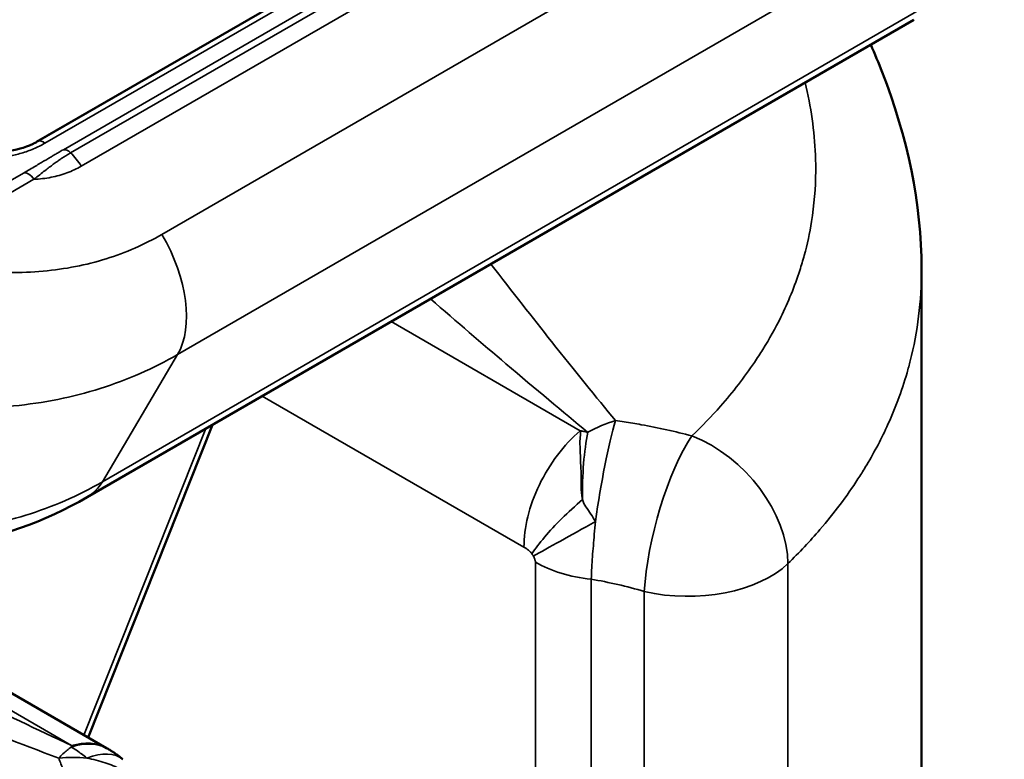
# Model space of a CAD drawing. Header units: millimetres. Extents: x 0 to 14369, y -869 to 2970.
# Tile 686 of 787: x 3664 to 3672, y 1800 to 1806. Entities that reach past the tile are written whole.
import ezdxf

# ---------------------------------------------------------------- set-up
doc = ezdxf.new("R2010")
doc.units = ezdxf.units.MM
doc.header["$LTSCALE"] = 10
doc.layers.add('Sichtbar (ISO)', color=7, linetype='Continuous', lineweight=50)
doc.layers.add('Sichtbar schmal (ISO)', color=7, linetype='Continuous', lineweight=35)

msp = doc.modelspace()

# ---------------------------------------------------------------- linework, layer by layer
at = {"layer": 'Sichtbar (ISO)'}
for p, q in [((3671.693, 1809.5099), (3663.9169, 1805.0204)), ((3671.4197, 1806.0659), (3664.3486, 1801.9834)), ((3671.4853, 1803.9329), (3671.4853, 1799.0127)), ((3664.357, 1799.9294), (3665.4217, 1802.6029)), ((3664.5154, 1799.838), (3661.3308, 1801.6766))]:
    msp.add_line(p, q, dxfattribs=at)
for centre, major_axis, ratio, start_param, end_param in [((3670.9197, 1806.9319), (0.5, -0.866), 0.57735, 0, 0.000015), ((3664.1148, 1804.6728), (-0.2, 0.3464), 0.577352, 6.28318, 6.283288), ((3663.8486, 1802.8495), (0.5, -0.8661), 0.57735, 6.283172, 6.283185), ((3664.0726, 1799.0547), (0.4548, 0.7762), 0.572844, 6.283006, 6.283027)]:
    msp.add_ellipse(centre, major_axis=major_axis, ratio=ratio, start_param=start_param, end_param=end_param, dxfattribs=at)
for points, knots in [([(3671.0504, 1805.8526), (3671.085, 1805.7744), (3671.1177, 1805.696), (3671.3649, 1805.0641), (3671.4851, 1804.4927), (3671.4853, 1803.9341)], [0.2428829, 0.2428829, 0.2428829, 0.2428829, 0.2744221, 0.2744221, 0.4969159, 0.4969159, 0.4969159, 0.4969159]), ([(3663.1343, 1805.108), (3663.1807, 1805.0824), (3663.2188, 1805.0484), (3663.3182, 1804.9861), (3663.3827, 1804.9589), (3663.5091, 1804.9359), (3663.5695, 1804.9338), (3663.7083, 1804.9446), (3663.7879, 1804.963), (3663.8628, 1804.9936), (3663.8696, 1804.9965), (3663.8762, 1804.9994)], [0, 0, 0, 0, 0.02314493, 0.02314493, 0.04747547, 0.04747547, 0.0673466, 0.0673466, 0.09410907, 0.09410907, 0.09681251, 0.09681251, 0.09681251, 0.09681251]), ([(3664.3486, 1801.9834), (3663.9868, 1801.7745), (3663.5834, 1801.6312), (3662.756, 1801.4915), (3662.3231, 1801.4931), (3661.4292, 1801.6265), (3660.9583, 1801.7715), (3660.0111, 1802.1916), (3659.5243, 1802.4832), (3658.6757, 1803.1155), (3658.2967, 1803.4551), (3657.9678, 1803.807)], [0, 0, 0, 0, 0.1403151, 0.1403151, 0.2810465, 0.2810465, 0.4352171, 0.4352171, 0.6026803, 0.6026803, 0.7526792, 0.7526792, 0.7526792, 0.7526792]), ([(3664.5275, 1799.8309), (3664.5371, 1799.8253), (3664.5465, 1799.8195), (3664.5647, 1799.808), (3664.5736, 1799.8022), (3664.5909, 1799.7905), (3664.5994, 1799.7846), (3664.6158, 1799.7727), (3664.6239, 1799.7667), (3664.6395, 1799.7546), (3664.6472, 1799.7486), (3664.6547, 1799.7425)], [4.7201638, 4.7201638, 4.7201638, 4.7201638, 4.7593371, 4.7593371, 4.7985104, 4.7985104, 4.8376837, 4.8376837, 4.876857, 4.876857, 4.9160304, 4.9160304, 4.9160304, 4.9160304])]:
    msp.add_open_spline(points, degree=3, knots=knots, dxfattribs=at)
for points in [[(3663.8762, 1804.9994), (3663.8895, 1805.0054), (3663.9024, 1805.012), (3663.9147, 1805.0192)], [(3671.4853, 1803.9341), (3671.4853, 1803.9337), (3671.4853, 1803.9333), (3671.4853, 1803.9328)], [(3664.5154, 1799.838), (3664.5194, 1799.8356), (3664.5234, 1799.8333), (3664.5275, 1799.8309)]]:
    msp.add_open_spline(points, degree=3, dxfattribs=at)
at = {"layer": 'Sichtbar schmal (ISO)'}
for p, q in [((3671.7062, 1809.5166), (3663.928, 1805.0259)), ((3671.7665, 1809.5006), (3663.9883, 1805.0098)), ((3664.1456, 1804.9546), (3671.9237, 1809.4453)), ((3664.2076, 1804.9276), (3671.9858, 1809.4184)), ((3672.0772, 1809.3048), (3664.2991, 1804.8142)), ((3664.989, 1804.2307), (3672.1023, 1808.338)), ((3665.122, 1803.203), (3672.193, 1807.2855)), ((3671.5499, 1806.1977), (3664.4788, 1802.1152)), ((3662.663, 1804.0954), (3663.8057, 1804.7551)), ((3662.7504, 1804.0415), (3663.8932, 1804.7012)), ((3666.9484, 1803.4844), (3668.565, 1802.5509)), ((3665.122, 1803.203), (3664.4788, 1802.1152)), ((3665.8463, 1802.8481), (3668.0851, 1801.5556)), ((3664.3209, 1799.9502), (3665.3641, 1802.5697)), ((3668.6302, 1802.539), (3668.6304, 1802.5389)), ((3664.2161, 1799.8595), (3660.6971, 1801.8912)), ((3668.1836, 1801.427), (3668.1855, 1794.9863)), ((3670.3427, 1752.4472), (3670.3427, 1801.4158)), ((3668.6588, 1801.2831), (3668.6616, 1794.8424)), ((3669.1142, 1801.177), (3669.1142, 1752.2084))]:
    msp.add_line(p, q, dxfattribs=at)
for centre, major_axis, ratio, start_param, end_param in [((3664.1148, 1804.6728), (-0.2, 0.3464), 0.577352, 6.218977, 6.28318), ((3663.9747, 1804.9376), (-0.05, 0.0866), 0.577365, 5.303742, 6.218931), ((3664.1844, 1804.8639), (-0.05, 0.0866), 0.57735, 5.163387, 6.078608), ((3664.1147, 1804.6728), (-0.2, 0.3464), 0.577349, 4.788254, 5.163275), ((3663.8476, 1804.6652), (-0.05, 0.0866), 0.577415, 4.796956, 6.131191), ((3664.4918, 1803.9372), (0.5, -0.866), 0.57735, 0.314614, 1.576408), ((3670.2021, 1802.8532), (-2.3526, -4.0748), 0.57735, 4.881846, 4.881848), ((3670.1993, 1802.8538), (2.3502, 4.0706), 0.57735, 1.740253, 1.740255), ((3668.8127, 1801.856), (-0.7617, -0.648), 0.670242, 4.131526, 4.403984), ((3668.8127, 1801.856), (-0.1522, -0.9884), 0.103813, 3.815184, 4.810014), ((3669.4855, 1801.7131), (0.2624, 0.965), 0.275968, 0.681969, 2.232822), ((3669.4855, 1801.7131), (0.7001, -0.7141), 0.69274, 0.622535, 2.144156), ((3663.8486, 1802.8494), (0.5, -0.866), 0.57735, 0, 0.314614), ((3668.801, 1801.848), (-0.7834, -0.4431), 0.012504, 0.615535, 1.428726), ((3668.8219, 1801.7933), (-0.9, 0), 0.57735, 0.782408, 1.3883), ((3669.4855, 1801.7131), (-1, 0), 0.57735, 1.190361, 2.600548), ((3664.0723, 1799.0545), (0.4552, 0.7764), 0.572844, 0.000021, 0.576802), ((3664.0654, 1799.0585), (0.45, 0.7794), 0.57735, 6.283176, 6.829469), ((3664.0568, 1798.9664), (0.9355, 0.3532), 0.758507, 0.990296, 1.240696), ((3664.0857, 1799.0451), (0.5689, 0.6974), 0.448659, 6.283184, 6.938891)]:
    msp.add_ellipse(centre, major_axis=major_axis, ratio=ratio, start_param=start_param, end_param=end_param, dxfattribs=at)
for points, knots in [([(3669.5214, 1802.5079), (3669.6082, 1802.591), (3669.6892, 1802.6753), (3669.7647, 1802.7609), (3669.8727, 1802.8833), (3669.9696, 1803.0082), (3670.0559, 1803.1358), (3670.0808, 1803.1727), (3670.1049, 1803.2099), (3670.1281, 1803.2473), (3670.1841, 1803.3374), (3670.235, 1803.4289), (3670.2808, 1803.5216), (3670.3455, 1803.6527), (3670.4, 1803.7865), (3670.444, 1803.9228), (3670.4576, 1803.9651), (3670.4703, 1804.0076), (3670.4819, 1804.0505), (3670.5078, 1804.1458), (3670.5286, 1804.2423), (3670.5443, 1804.3398), (3670.5671, 1804.4813), (3670.5791, 1804.6248), (3670.5801, 1804.7696), (3670.5805, 1804.8163), (3670.5797, 1804.8631), (3670.5777, 1804.91), (3670.5735, 1805.0124), (3670.5639, 1805.1152), (3670.5491, 1805.2185), (3670.5343, 1805.3214), (3670.5143, 1805.4248), (3670.4894, 1805.5287)], [0.0000002, 0.0000002, 0.0000002, 0.0000002, 0.0585991, 0.0585991, 0.0585991, 0.1424062, 0.1424062, 0.1424062, 0.1666667, 0.1666667, 0.1666667, 0.2250938, 0.2250938, 0.2250938, 0.3076856, 0.3076856, 0.3076856, 0.3333333, 0.3333333, 0.3333333, 0.3904236, 0.3904236, 0.3904236, 0.4732793, 0.4732793, 0.4732793, 0.5, 0.5, 0.5, 0.558283, 0.558283, 0.558283, 0.6163179, 0.6163179, 0.6163179, 0.6163179]), ([(3658.5987, 1805.1087), (3658.7879, 1804.9004), (3658.9917, 1804.7), (3659.2043, 1804.5123), (3659.4169, 1804.3245), (3659.6379, 1804.1491), (3659.8707, 1803.9837), (3660.1035, 1803.8183), (3660.3484, 1803.6634), (3660.5996, 1803.5241), (3660.8507, 1803.3848), (3661.1081, 1803.2611), (3661.3696, 1803.1554), (3661.631, 1803.0497), (3661.8966, 1802.9622), (3662.1588, 1802.8964), (3662.4211, 1802.8305), (3662.6801, 1802.7856), (3662.9405, 1802.7625), (3663.2009, 1802.7395), (3663.4625, 1802.7388), (3663.7187, 1802.7636), (3663.9748, 1802.7884), (3664.2255, 1802.8389), (3664.4609, 1802.913), (3664.6963, 1802.9872), (3664.9169, 1803.0846), (3665.122, 1803.203)], [0, 0, 0, 0, 0.1111111, 0.1111111, 0.1111111, 0.2222222, 0.2222222, 0.2222222, 0.3333333, 0.3333333, 0.3333333, 0.4444444, 0.4444444, 0.4444444, 0.5555556, 0.5555556, 0.5555556, 0.6666667, 0.6666667, 0.6666667, 0.7777778, 0.7777778, 0.7777778, 0.8888889, 0.8888889, 0.8888889, 1, 1, 1, 1]), ([(3663.9883, 1805.0098), (3663.9573, 1804.9919), (3663.9248, 1804.9759), (3663.891, 1804.9617), (3663.8571, 1804.9474), (3663.8218, 1804.9349), (3663.7866, 1804.9244), (3663.7513, 1804.9139), (3663.7161, 1804.9054), (3663.6829, 1804.8991), (3663.6497, 1804.8927), (3663.6187, 1804.8885), (3663.5893, 1804.8859), (3663.5599, 1804.8832), (3663.5322, 1804.8822), (3663.5062, 1804.8825), (3663.4801, 1804.8828), (3663.4557, 1804.8844), (3663.433, 1804.8872), (3663.4104, 1804.8899), (3663.3895, 1804.8936), (3663.3705, 1804.8979), (3663.3515, 1804.9023), (3663.3343, 1804.9072), (3663.3183, 1804.9125), (3663.3023, 1804.9178), (3663.2875, 1804.9234), (3663.2732, 1804.9292), (3663.2589, 1804.9351), (3663.2453, 1804.9412), (3663.2321, 1804.9471), (3663.219, 1804.953), (3663.2065, 1804.9587), (3663.1945, 1804.9636), (3663.1825, 1804.9685), (3663.171, 1804.9727), (3663.1601, 1804.9757), (3663.1491, 1804.9788), (3663.1386, 1804.9809), (3663.1277, 1804.9818), (3663.1169, 1804.9828), (3663.1058, 1804.9828), (3663.0937, 1804.9814), (3663.0816, 1804.9799), (3663.0686, 1804.9772), (3663.0543, 1804.9728), (3663.04, 1804.9684), (3663.0245, 1804.9624), (3663.0075, 1804.9545), (3662.9904, 1804.9467), (3662.9719, 1804.9371), (3662.9514, 1804.9253)], [0, 0, 0, 0, 0.0588235, 0.0588235, 0.0588235, 0.1176471, 0.1176471, 0.1176471, 0.1764706, 0.1764706, 0.1764706, 0.2352941, 0.2352941, 0.2352941, 0.2941176, 0.2941176, 0.2941176, 0.3529412, 0.3529412, 0.3529412, 0.4117647, 0.4117647, 0.4117647, 0.4705882, 0.4705882, 0.4705882, 0.5294118, 0.5294118, 0.5294118, 0.5882353, 0.5882353, 0.5882353, 0.6470588, 0.6470588, 0.6470588, 0.7058824, 0.7058824, 0.7058824, 0.7647059, 0.7647059, 0.7647059, 0.8235294, 0.8235294, 0.8235294, 0.8823529, 0.8823529, 0.8823529, 0.9411765, 0.9411765, 0.9411765, 1, 1, 1, 1]), ([(3663.8057, 1804.7551), (3663.8245, 1804.7659), (3663.8598, 1804.7865), (3663.9071, 1804.8142), (3663.949, 1804.839), (3663.9865, 1804.8612), (3664.0205, 1804.8814), (3664.0509, 1804.8993), (3664.0798, 1804.9163), (3664.1101, 1804.9341), (3664.1334, 1804.9475), (3664.1456, 1804.9546)], [0.0000005, 0.0000005, 0.0000005, 0.0000005, 0.1111111, 0.2222222, 0.3333333, 0.4444444, 0.5555556, 0.6666667, 0.7777778, 0.8888889, 1, 1, 1, 1]), ([(3663.8932, 1804.7012), (3663.9112, 1804.7153), (3663.9445, 1804.7414), (3663.9881, 1804.7755), (3664.0261, 1804.8049), (3664.06, 1804.8303), (3664.0908, 1804.8526), (3664.1185, 1804.8718), (3664.1452, 1804.8896), (3664.1736, 1804.9076), (3664.1958, 1804.9208), (3664.2076, 1804.9276)], [0.0000025, 0.0000025, 0.0000025, 0.0000025, 0.1111111, 0.2222222, 0.3333333, 0.4444444, 0.5555556, 0.6666667, 0.7777778, 0.8888889, 0.9999937, 0.9999937, 0.9999937, 0.9999937]), ([(3664.299, 1804.8142), (3664.26, 1804.7916), (3664.1783, 1804.7532), (3664.0425, 1804.7149), (3663.9443, 1804.7033), (3663.8932, 1804.7012)], [0.0001593, 0.0001593, 0.0001593, 0.0001593, 0.3333333, 0.6666667, 0.9999966, 0.9999966, 0.9999966, 0.9999966]), ([(3662.7504, 1804.0415), (3662.9691, 1803.9814), (3663.1794, 1803.9417), (3663.3831, 1803.921), (3663.5868, 1803.9003), (3663.7839, 1803.8987), (3663.9725, 1803.9158), (3664.1611, 1803.9329), (3664.3412, 1803.9688), (3664.5107, 1804.0216), (3664.6802, 1804.0744), (3664.8391, 1804.1442), (3664.989, 1804.2307)], [0, 0, 0, 0, 0.25, 0.25, 0.25, 0.5, 0.5, 0.5, 0.75, 0.75, 0.75, 1, 1, 1, 1]), ([(3664.4788, 1802.1152), (3664.2713, 1801.9954), (3664.0509, 1801.8998), (3663.8232, 1801.829), (3663.5955, 1801.7581), (3663.3608, 1801.7118), (3663.1161, 1801.6886), (3662.8713, 1801.6654), (3662.6163, 1801.666), (3662.3578, 1801.69), (3662.0992, 1801.714), (3661.837, 1801.7614), (3661.5744, 1801.8298), (3661.3119, 1801.8982), (3661.0489, 1801.9878), (3660.7921, 1802.0942), (3660.5353, 1802.2006), (3660.2845, 1802.323), (3660.0349, 1802.4628), (3659.7854, 1802.6026), (3659.5372, 1802.7602), (3659.2959, 1802.9321), (3659.0547, 1803.104), (3658.8205, 1803.2904), (3658.6017, 1803.4837), (3658.3829, 1803.6771), (3658.1792, 1803.877), (3657.9914, 1804.0815)], [0, 0, 0, 0, 0.111111, 0.111111, 0.111111, 0.222222, 0.222222, 0.222222, 0.333333, 0.333333, 0.333333, 0.444444, 0.444444, 0.444444, 0.555556, 0.555556, 0.555556, 0.666667, 0.666667, 0.666667, 0.777778, 0.777778, 0.777778, 0.888889, 0.888889, 0.888889, 1, 1, 1, 1]), ([(3667.8015, 1803.977), (3667.9843, 1803.7413), (3668.1599, 1803.5169), (3668.3207, 1803.3144), (3668.524, 1803.0584), (3668.7036, 1802.8366), (3668.8676, 1802.6384)], [0.7014963, 0.7014963, 0.7014963, 0.7014963, 0.8333333, 0.8333333, 0.8333333, 0.9999999, 0.9999999, 0.9999999, 0.9999999]), ([(3671.4853, 1803.9328), (3671.4853, 1803.798), (3671.477, 1803.6629), (3671.4604, 1803.5304), (3671.4441, 1803.4004), (3671.4199, 1803.2728), (3671.3889, 1803.1499), (3671.3802, 1803.1156), (3671.3711, 1803.0816), (3671.3614, 1803.048), (3671.3149, 1802.8867), (3671.257, 1802.7333), (3671.1882, 1802.5843), (3671.1339, 1802.4669), (3671.0727, 1802.3522), (3671.004, 1802.2389), (3670.9838, 1802.2055), (3670.9629, 1802.1723), (3670.9414, 1802.1392), (3670.8456, 1801.9919), (3670.7369, 1801.8473), (3670.6163, 1801.7071), (3670.5308, 1801.6076), (3670.4394, 1801.5103), (3670.3427, 1801.4158)], [0.5410591, 0.5410591, 0.5410591, 0.5410591, 0.604443, 0.604443, 0.604443, 0.6666667, 0.6666667, 0.6666667, 0.684052, 0.684052, 0.684052, 0.7675236, 0.7675236, 0.7675236, 0.8333333, 0.8333333, 0.8333333, 0.8526943, 0.8526943, 0.8526943, 0.9388684, 0.9388684, 0.9388684, 1, 1, 1, 1]), ([(3657.81, 1803.6562), (3657.9114, 1803.545), (3658.0191, 1803.4323), (3658.1333, 1803.3188), (3658.2337, 1803.2189), (3658.339, 1803.1183), (3658.4493, 1803.0173), (3658.5357, 1802.9381), (3658.6252, 1802.8586), (3658.718, 1802.7789), (3658.8781, 1802.6412), (3659.0478, 1802.5027), (3659.2286, 1802.3631), (3659.2834, 1802.3208), (3659.3391, 1802.2784), (3659.3959, 1802.2359), (3659.6351, 1802.0569), (3659.8926, 1801.8765), (3660.1705, 1801.6952), (3660.4425, 1801.5178), (3660.734, 1801.3396), (3661.0456, 1801.1625), (3661.128, 1801.1157), (3661.2117, 1801.069), (3661.2969, 1801.0223), (3661.5315, 1800.8939), (3661.7767, 1800.7663), (3662.0322, 1800.6404), (3662.2203, 1800.5478), (3662.4139, 1800.4561), (3662.6129, 1800.3657), (3662.785, 1800.2876), (3662.961, 1800.2104), (3663.141, 1800.1343), (3663.4514, 1800.0032), (3663.7734, 1799.8756), (3664.1066, 1799.7522)], [0, 0, 0, 0, 0.088672, 0.088672, 0.088672, 0.166667, 0.166667, 0.166667, 0.227794, 0.227794, 0.227794, 0.333333, 0.333333, 0.333333, 0.365316, 0.365316, 0.365316, 0.5, 0.5, 0.5, 0.63182, 0.63182, 0.63182, 0.666667, 0.666667, 0.666667, 0.762645, 0.762645, 0.762645, 0.833333, 0.833333, 0.833333, 0.8945, 0.8945, 0.8945, 1, 1, 1, 1]), ([(3667.2853, 1803.6789), (3667.5106, 1803.4834), (3667.7292, 1803.2955), (3667.9308, 1803.1242), (3668.1883, 1802.9056), (3668.4183, 1802.7138), (3668.629, 1802.54)], [0.7031273, 0.7031273, 0.7031273, 0.7031273, 0.8333333, 0.8333333, 0.8333333, 0.9995608, 0.9995608, 0.9995608, 0.9995608]), ([(3669.5214, 1802.5079), (3669.4497, 1802.5265), (3669.3777, 1802.5438), (3669.3053, 1802.5597), (3669.233, 1802.5756), (3669.1604, 1802.5901), (3669.0874, 1802.6032), (3669.039, 1802.6119), (3668.9905, 1802.62), (3668.9419, 1802.6275), (3668.9171, 1802.6312), (3668.8924, 1802.6349), (3668.8676, 1802.6384)], [0, 0, 0, 0, 0.333333, 0.333333, 0.333333, 0.666667, 0.666667, 0.666667, 0.887691, 0.887691, 0.887691, 1, 1, 1, 1]), ([(3668.5652, 1802.5509), (3668.4947, 1802.4923), (3668.3656, 1802.3508), (3668.2069, 1802.0925), (3668.1063, 1801.815), (3668.0842, 1801.6376), (3668.0851, 1801.5556)], [0.0000015, 0.0000015, 0.0000015, 0.0000015, 0.25, 0.5, 0.75, 1, 1, 1, 1]), ([(3668.5652, 1802.5509), (3668.5706, 1802.534), (3668.5674, 1802.5155), (3668.5656, 1802.4959), (3668.5639, 1802.4762), (3668.5635, 1802.4554), (3668.564, 1802.4331), (3668.5646, 1802.4108), (3668.5659, 1802.3872), (3668.5665, 1802.361), (3668.5672, 1802.3349), (3668.5672, 1802.3062), (3668.5688, 1802.2759), (3668.5705, 1802.2457), (3668.5737, 1802.2139), (3668.5748, 1802.1801), (3668.576, 1802.1463), (3668.5751, 1802.1105), (3668.5747, 1802.0755), (3668.5743, 1802.0405), (3668.5744, 1802.0065), (3668.5843, 1801.9633)], [0, 0, 0, 0, 0.1428571, 0.1428571, 0.1428571, 0.2857143, 0.2857143, 0.2857143, 0.4285714, 0.4285714, 0.4285714, 0.5714286, 0.5714286, 0.5714286, 0.7142857, 0.7142857, 0.7142857, 0.8571429, 0.8571429, 0.8571429, 0.9999996, 0.9999996, 0.9999996, 0.9999996]), ([(3668.6304, 1802.5389), (3668.619, 1802.5415), (3668.5982, 1802.545), (3668.5749, 1802.549), (3668.5652, 1802.5509)], [0.0050143, 0.0050143, 0.0050143, 0.0050143, 0.5, 0.9997568, 0.9997568, 0.9997568, 0.9997568]), ([(3668.5843, 1801.9633), (3668.5838, 1802.067), (3668.5902, 1802.2797), (3668.6157, 1802.4591), (3668.6304, 1802.5389)], [0.0000015, 0.0000015, 0.0000015, 0.0000015, 0.5, 1, 1, 1, 1]), ([(3668.5843, 1801.9633), (3668.5224, 1801.9085), (3668.4043, 1801.8024), (3668.2544, 1801.638), (3668.1815, 1801.5424), (3668.1531, 1801.4992)], [0.0000008, 0.0000008, 0.0000008, 0.0000008, 0.3333333, 0.6666667, 1, 1, 1, 1]), ([(3668.5843, 1801.9633), (3668.5926, 1801.94), (3668.6024, 1801.9203), (3668.615, 1801.9005), (3668.6276, 1801.8806), (3668.643, 1801.8606), (3668.657, 1801.8397), (3668.6709, 1801.8189), (3668.6833, 1801.7972), (3668.6957, 1801.7753)], [0, 0, 0, 0, 0.3333333, 0.3333333, 0.3333333, 0.6666667, 0.6666667, 0.6666667, 0.9994671, 0.9994671, 0.9994671, 0.9994671]), ([(3668.6957, 1801.7753), (3668.6929, 1801.7386), (3668.6895, 1801.7021), (3668.6866, 1801.6675), (3668.6837, 1801.6328), (3668.6814, 1801.5999), (3668.6786, 1801.568), (3668.6758, 1801.5362), (3668.6727, 1801.5054), (3668.6703, 1801.4746), (3668.6679, 1801.4438), (3668.6662, 1801.413), (3668.6648, 1801.381), (3668.6634, 1801.3491), (3668.6623, 1801.3162), (3668.6589, 1801.2833)], [0, 0, 0, 0, 0.2, 0.2, 0.2, 0.4, 0.4, 0.4, 0.6, 0.6, 0.6, 0.8, 0.8, 0.8, 1, 1, 1, 1]), ([(3668.0851, 1801.5556), (3668.0885, 1801.5537), (3668.0918, 1801.552), (3668.0949, 1801.5501), (3668.098, 1801.5483), (3668.1009, 1801.5463), (3668.104, 1801.5442), (3668.1071, 1801.5421), (3668.1103, 1801.5398), (3668.1137, 1801.5373), (3668.117, 1801.5348), (3668.1206, 1801.5321), (3668.1241, 1801.5291), (3668.1276, 1801.5262), (3668.1311, 1801.5231), (3668.1347, 1801.5198), (3668.1383, 1801.5165), (3668.142, 1801.5131), (3668.1451, 1801.5096), (3668.1481, 1801.5061), (3668.1505, 1801.5024), (3668.1531, 1801.4992)], [0, 0, 0, 0, 0.1428571, 0.1428571, 0.1428571, 0.2857143, 0.2857143, 0.2857143, 0.4285714, 0.4285714, 0.4285714, 0.5714286, 0.5714286, 0.5714286, 0.7142857, 0.7142857, 0.7142857, 0.8571429, 0.8571429, 0.8571429, 1, 1, 1, 1]), ([(3668.1531, 1801.4992), (3668.1542, 1801.497), (3668.1565, 1801.4928), (3668.1609, 1801.487), (3668.1634, 1801.4827), (3668.1646, 1801.4806)], [0, 0, 0, 0, 0.3333333, 0.6666667, 0.9999961, 0.9999961, 0.9999961, 0.9999961]), ([(3668.1646, 1801.4806), (3668.1669, 1801.4764), (3668.169, 1801.4724), (3668.1708, 1801.4686), (3668.1726, 1801.4649), (3668.1741, 1801.4613), (3668.1754, 1801.4579), (3668.1767, 1801.4544), (3668.1779, 1801.4511), (3668.1787, 1801.4479), (3668.1796, 1801.4446), (3668.1801, 1801.4415), (3668.1809, 1801.4381), (3668.1816, 1801.4346), (3668.1826, 1801.4309), (3668.1836, 1801.427)], [0, 0, 0, 0, 0.2, 0.2, 0.2, 0.4, 0.4, 0.4, 0.6, 0.6, 0.6, 0.8, 0.8, 0.8, 0.999728, 0.999728, 0.999728, 0.999728]), ([(3664.2161, 1799.8595), (3663.9215, 1799.9969), (3663.2824, 1800.3039), (3662.3406, 1800.7886), (3661.6987, 1801.1449), (3661.3975, 1801.3188)], [0, 0, 0, 0, 0.1401116, 0.3046264, 0.4525621, 0.4525621, 0.4525621, 0.4525621]), ([(3669.1142, 1801.177), (3669.039, 1801.1988), (3668.8869, 1801.2393), (3668.735, 1801.2693), (3668.6589, 1801.2833)], [0.0000041, 0.0000041, 0.0000041, 0.0000041, 0.5, 0.9999943, 0.9999943, 0.9999943, 0.9999943]), ([(3656.7762, 1800.3128), (3656.7858, 1800.306), (3656.7955, 1800.2992), (3656.8051, 1800.2925), (3657.0682, 1800.1082), (3657.3442, 1799.944), (3657.6338, 1799.7979), (3657.7091, 1799.7599), (3657.7854, 1799.7231), (3657.8626, 1799.6876), (3658.0473, 1799.6026), (3658.2373, 1799.5245), (3658.4315, 1799.4539), (3658.6423, 1799.3772), (3658.858, 1799.3094), (3659.0766, 1799.2506), (3659.1108, 1799.2415), (3659.145, 1799.2325), (3659.1794, 1799.2238), (3659.4107, 1799.165), (3659.6453, 1799.1164), (3659.8826, 1799.0781), (3660.0427, 1799.0522), (3660.2041, 1799.0311), (3660.3667, 1799.0146), (3660.4306, 1799.0081), (3660.4948, 1799.0023), (3660.5591, 1798.9973), (3660.7811, 1798.9799), (3661.0048, 1798.971), (3661.2282, 1798.9704), (3661.3844, 1798.97), (3661.5405, 1798.9736), (3661.6959, 1798.9811), (3661.7624, 1798.9843), (3661.8288, 1798.9882), (3661.895, 1798.9929), (3662.1154, 1799.0082), (3662.3342, 1799.0313), (3662.5507, 1799.0617), (3662.7017, 1799.0829), (3662.8516, 1799.1076), (3663.0002, 1799.1357), (3663.0645, 1799.1479), (3663.1287, 1799.1607), (3663.1925, 1799.1742), (3663.406, 1799.2192), (3663.6167, 1799.2714), (3663.8245, 1799.331), (3663.9658, 1799.3715), (3664.1057, 1799.4154), (3664.2442, 1799.4629)], [0, 0, 0, 0, 0.004711, 0.004711, 0.004711, 0.1332465, 0.1332465, 0.1332465, 0.1666667, 0.1666667, 0.1666667, 0.2465793, 0.2465793, 0.2465793, 0.3333333, 0.3333333, 0.3333333, 0.3469046, 0.3469046, 0.3469046, 0.4383408, 0.4383408, 0.4383408, 0.5, 0.5, 0.5, 0.5242741, 0.5242741, 0.5242741, 0.6080837, 0.6080837, 0.6080837, 0.6666667, 0.6666667, 0.6666667, 0.6917394, 0.6917394, 0.6917394, 0.7751692, 0.7751692, 0.7751692, 0.8333333, 0.8333333, 0.8333333, 0.8585302, 0.8585302, 0.8585302, 0.9427349, 0.9427349, 0.9427349, 1, 1, 1, 1]), ([(3664.1066, 1799.7522), (3664.1185, 1799.765), (3664.1422, 1799.7893), (3664.1772, 1799.8212), (3664.2001, 1799.8393), (3664.2113, 1799.8475)], [0, 0, 0, 0, 0.3333333, 0.6666667, 0.9999844, 0.9999844, 0.9999844, 0.9999844]), ([(3664.2113, 1799.8475), (3664.2121, 1799.8488), (3664.2126, 1799.8502), (3664.213, 1799.8515), (3664.2134, 1799.8529), (3664.2139, 1799.8542), (3664.2144, 1799.8555), (3664.2149, 1799.8569), (3664.2155, 1799.8582), (3664.2161, 1799.8595)], [0, 0, 0, 0, 0.3333333, 0.3333333, 0.3333333, 0.6631761, 0.6631761, 0.6631761, 0.9999923, 0.9999923, 0.9999923, 0.9999923]), ([(3664.3459, 1799.7535), (3664.3312, 1799.7654), (3664.3164, 1799.7769), (3664.3016, 1799.7879), (3664.2867, 1799.7989), (3664.2718, 1799.8094), (3664.2567, 1799.8193), (3664.2416, 1799.8293), (3664.2264, 1799.8386), (3664.2113, 1799.8475)], [0, 0, 0, 0, 0.3333333, 0.3333333, 0.3333333, 0.6666667, 0.6666667, 0.6666667, 0.9999516, 0.9999516, 0.9999516, 0.9999516]), ([(3664.2442, 1799.4629), (3664.2249, 1799.4941), (3664.207, 1799.5257), (3664.1904, 1799.5576), (3664.1738, 1799.5895), (3664.1585, 1799.6217), (3664.1446, 1799.6542), (3664.1306, 1799.6866), (3664.1179, 1799.7193), (3664.1066, 1799.7522)], [0.0000028, 0.0000028, 0.0000028, 0.0000028, 0.3333333, 0.3333333, 0.3333333, 0.6666667, 0.6666667, 0.6666667, 0.9999395, 0.9999395, 0.9999395, 0.9999395]), ([(3665.0019, 1799.2963), (3664.9962, 1799.3093), (3664.9898, 1799.3227), (3664.9826, 1799.3363), (3664.972, 1799.3565), (3664.9596, 1799.3773), (3664.9451, 1799.3986), (3664.9306, 1799.4199), (3664.914, 1799.4417), (3664.8947, 1799.4637), (3664.8754, 1799.4857), (3664.8536, 1799.508), (3664.8284, 1799.5303), (3664.8033, 1799.5526), (3664.7749, 1799.5748), (3664.7428, 1799.5965), (3664.7106, 1799.6182), (3664.6746, 1799.6393), (3664.6346, 1799.659), (3664.5947, 1799.6787), (3664.5507, 1799.697), (3664.5025, 1799.7131), (3664.4543, 1799.7291), (3664.4017, 1799.7429), (3664.3459, 1799.7535)], [0.4097872, 0.4097872, 0.4097872, 0.4097872, 0.4615385, 0.4615385, 0.4615385, 0.5384615, 0.5384615, 0.5384615, 0.6153846, 0.6153846, 0.6153846, 0.6923077, 0.6923077, 0.6923077, 0.7692308, 0.7692308, 0.7692308, 0.8461538, 0.8461538, 0.8461538, 0.9230769, 0.9230769, 0.9230769, 1, 1, 1, 1])]:
    msp.add_open_spline(points, degree=3, knots=knots, dxfattribs=at)
msp.add_open_spline([(3663.928, 1805.0259), (3663.9116, 1805.0164), (3663.8943, 1805.0076), (3663.8762, 1804.9995)], degree=3, dxfattribs=at)

doc.saveas('drawing.dxf')
